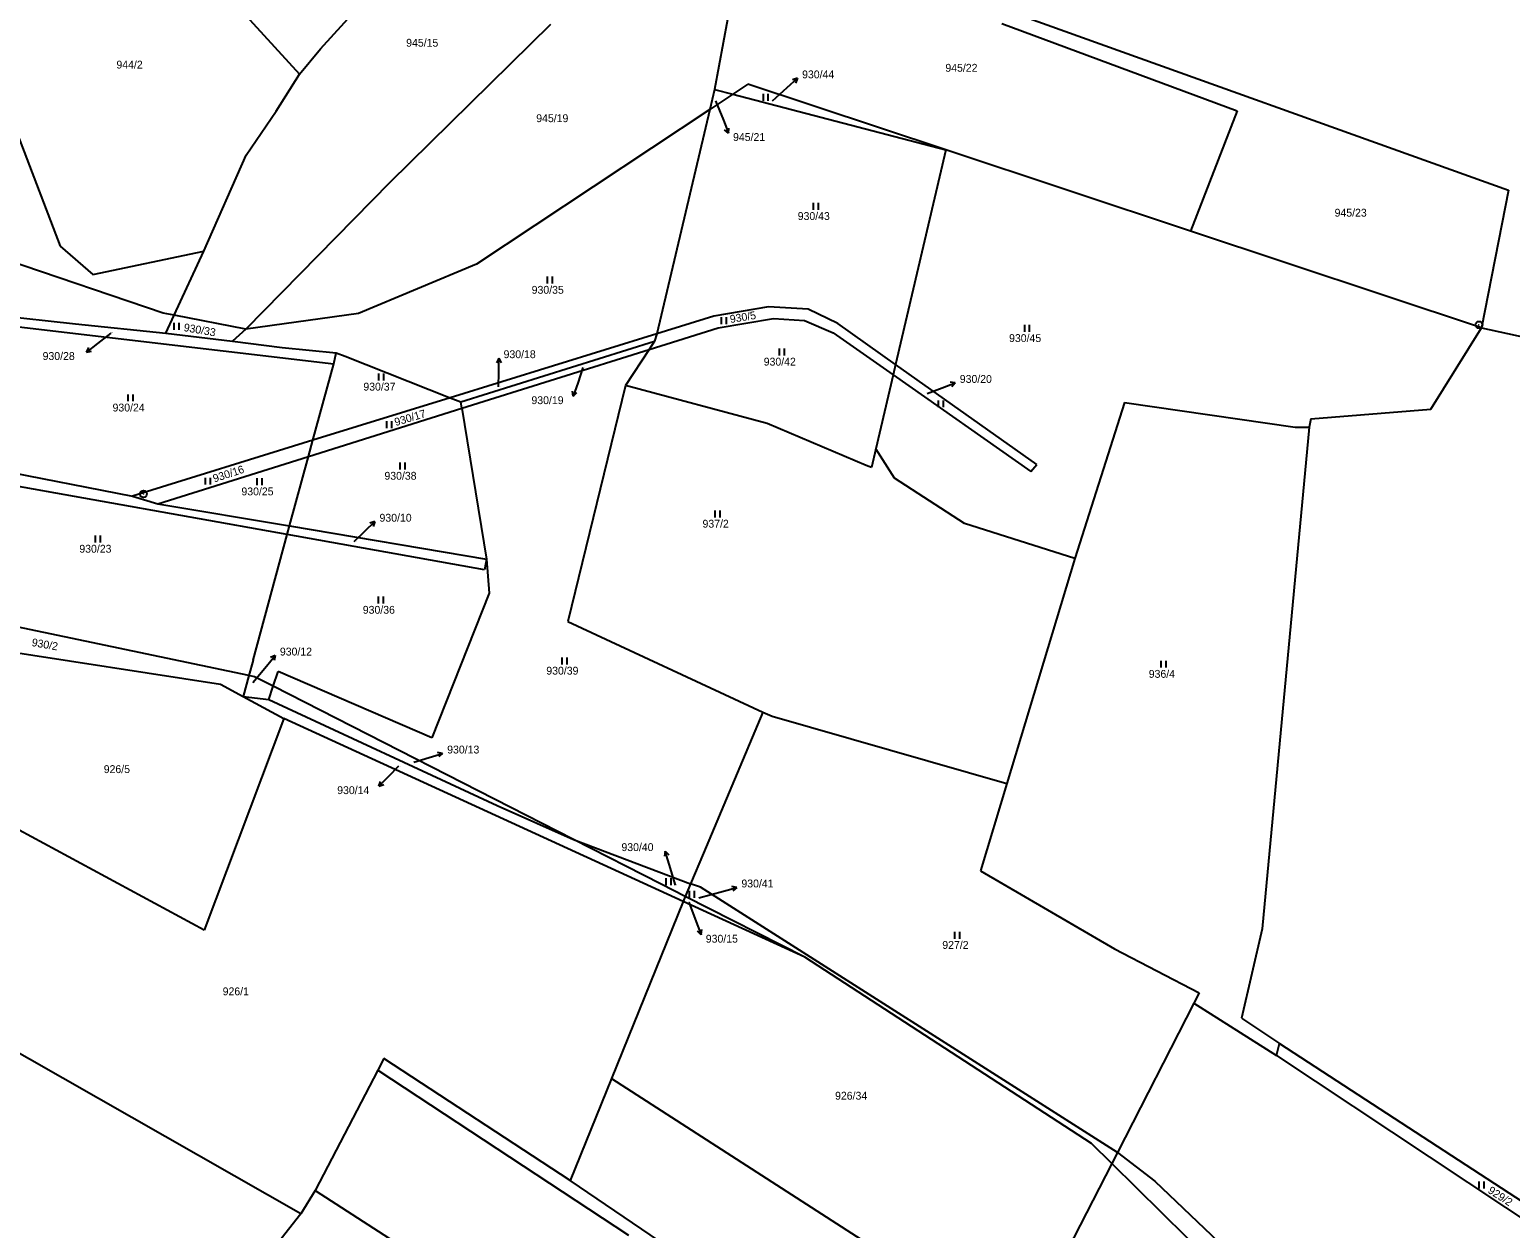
# Model space of a CAD drawing. Extents: x -795483 to -789093, y -1112258 to -1108741.
# Drawn here: x -791119.8 to -790799.2, y -1109356.5 to -1109097.1 of the extents above; entities that cross this region are included whole.
import ezdxf

# ---------------------------------------------------------------- set-up
doc = ezdxf.new("R2010")
doc.units = 0
for name, color, linetype in [('Komunikace', 7, 'Continuous'), ('Vrstva 1', 7, 'Continuous'), ('Vrstva 14', 7, 'Continuous'), ('Vrstva 16', 7, 'Continuous'), ('Vrstva 23', 7, 'Continuous'), ('Vrstva 28', 7, 'Continuous'), ('Vrstva 4', 7, 'Continuous')]:
    doc.layers.add(name, color=color, linetype=linetype)

msp = doc.modelspace()

# ---------------------------------------------------------------- linework, layer by layer
at = {"layer": 'Komunikace'}
for p, q in [((-790958.96, -1109112.48), (-790955.8, -1109109.63)), ((-790971.29, -1109112.48), (-790969.62, -1109116.7)), ((-791102.2, -1109162.8), (-791105.14, -1109165.05)), ((-791000.02, -1109170.2), (-791001.15, -1109173.59)), ((-791018.28, -1109174.36), (-791018.24, -1109171.19)), ((-790925.52, -1109175.85), (-790922.23, -1109174.6)), ((-791049.53, -1109207.9), (-791047.22, -1109205.66)), ((-791071.49, -1109238.41), (-791068.55, -1109234.86)), ((-791039.96, -1109256.52), (-791042.1, -1109258.7)), ((-791036.65, -1109255.6), (-791033.29, -1109254.6)), ((-790979.97, -1109282.27), (-790981.33, -1109277.74)), ((-790977.12, -1109285.9), (-790975.49, -1109290.19)), ((-790974.96, -1109284.97), (-790969.61, -1109283.52))]:
    msp.add_line(p, q, dxfattribs=at)
at = {"layer": 'Vrstva 1'}
for p, q in [((-791109.43, -1109054.19), (-791061.39, -1109106.69)), ((-790964.64, -1109073.15), (-790971.53, -1109110.04)), ((-791056.86, -1109101.24), (-791032.93, -1109074.95)), ((-791135.83, -1109084.94), (-791113.17, -1109143.93)), ((-791007.05, -1109096.01), (-791041.8, -1109130.15)), ((-790909.3, -1109095.73), (-790858.38, -1109114.64)), ((-791061.39, -1109106.69), (-791056.86, -1109101.24)), ((-791066.42, -1109114.74), (-791061.39, -1109106.69)), ((-790964.31, -1109108.91), (-790967.58, -1109111.07)), ((-790921.45, -1109123.13), (-790964.31, -1109108.91)), ((-790971.53, -1109110.04), (-790972.55, -1109114.37)), ((-790967.58, -1109111.07), (-790972.55, -1109114.37)), ((-790971.53, -1109110.04), (-790967.58, -1109111.07)), ((-790967.58, -1109111.07), (-790921.45, -1109123.13)), ((-791072.91, -1109124.25), (-791066.42, -1109114.74)), ((-790972.55, -1109114.37), (-791023.05, -1109147.85)), ((-790972.55, -1109114.37), (-790984.01, -1109162.91)), ((-790858.38, -1109114.64), (-790868.46, -1109140.71)), ((-791082.08, -1109145.05), (-791072.91, -1109124.25)), ((-790921.45, -1109123.13), (-790932.32, -1109169.55)), ((-790868.46, -1109140.71), (-790921.45, -1109123.13)), ((-791041.8, -1109130.15), (-791072.99, -1109161.88)), ((-790805.5, -1109161.6), (-790868.46, -1109140.71)), ((-791113.17, -1109143.93), (-791106.12, -1109150.09)), ((-791106.12, -1109150.09), (-791082.08, -1109145.05)), ((-791088.49, -1109158.88), (-791082.08, -1109145.05)), ((-791090.87, -1109158.42), (-791124.9, -1109146.88)), ((-791023.05, -1109147.85), (-791048.62, -1109158.55)), ((-790959.86, -1109157.08), (-790971.68, -1109159.09)), ((-790951.29, -1109157.58), (-790959.86, -1109157.08)), ((-790944.85, -1109160.69), (-790951.29, -1109157.58)), ((-791133.09, -1109158.2), (-791109.88, -1109160.78)), ((-791133, -1109160.14), (-791053.97, -1109169.43)), ((-791109.88, -1109160.78), (-791090.29, -1109162.76)), ((-791088.49, -1109158.88), (-791090.87, -1109158.42)), ((-791090.29, -1109162.76), (-791088.49, -1109158.88)), ((-791072.99, -1109161.88), (-791088.49, -1109158.88)), ((-791048.62, -1109158.55), (-791072.99, -1109161.88)), ((-790971.68, -1109159.09), (-790984.01, -1109162.91)), ((-790970.76, -1109161.6), (-790958.73, -1109159.64)), ((-790958.73, -1109159.64), (-790952.05, -1109160.07)), ((-790952.05, -1109160.07), (-790945.81, -1109162.71)), ((-790932.32, -1109169.55), (-790944.85, -1109160.69)), ((-791090.29, -1109162.76), (-791075.9, -1109164.54)), ((-791072.99, -1109161.88), (-791075.9, -1109164.54)), ((-790984.01, -1109162.91), (-791028.8, -1109176.77)), ((-790985.66, -1109166.28), (-790970.76, -1109161.6)), ((-790984.01, -1109162.91), (-790984.51, -1109164.53)), ((-790945.81, -1109162.71), (-790932.85, -1109171.8)), ((-790816.45, -1109179.26), (-790805.5, -1109161.6)), ((-791075.9, -1109164.54), (-791065.15, -1109165.87)), ((-791065.15, -1109165.87), (-791053.41, -1109167.02)), ((-791053.97, -1109169.43), (-791053.41, -1109167.02)), ((-791053.41, -1109167.02), (-791051.53, -1109167.76)), ((-791026.44, -1109177.66), (-790984.51, -1109164.53)), ((-791026.22, -1109179.03), (-790985.66, -1109166.28)), ((-790985.66, -1109166.28), (-790990.78, -1109174.13)), ((-790984.51, -1109164.53), (-790985.66, -1109166.28)), ((-791058.47, -1109185.95), (-791053.97, -1109169.43)), ((-791051.53, -1109167.76), (-791028.8, -1109176.77)), ((-790932.32, -1109169.55), (-790932.85, -1109171.8)), ((-790901.74, -1109191.18), (-790932.32, -1109169.55)), ((-790932.85, -1109171.8), (-790936.61, -1109187.84)), ((-790932.85, -1109171.8), (-790903.03, -1109192.73)), ((-791028.8, -1109176.77), (-791058.47, -1109185.95)), ((-791028.8, -1109176.77), (-791026.44, -1109177.66)), ((-790990.78, -1109174.13), (-791003.28, -1109225.22)), ((-790960.13, -1109182.3), (-790990.78, -1109174.13)), ((-791059.43, -1109189.47), (-791026.22, -1109179.03)), ((-791026.22, -1109179.03), (-791026.44, -1109177.66)), ((-791026.22, -1109179.03), (-791020.92, -1109211.66)), ((-790882.79, -1109177.8), (-790893.53, -1109211.53)), ((-790882.79, -1109177.8), (-790845.82, -1109183.12)), ((-790842.41, -1109181.33), (-790816.45, -1109179.26)), ((-790938.69, -1109191.39), (-790960.13, -1109182.3)), ((-790842.77, -1109183.12), (-790852.99, -1109291.69)), ((-790845.82, -1109183.12), (-790842.77, -1109183.12)), ((-790842.41, -1109181.33), (-790842.77, -1109183.12)), ((-791058.47, -1109185.95), (-791097.53, -1109198.03)), ((-791059.43, -1109189.47), (-791058.47, -1109185.95)), ((-791092.03, -1109199.72), (-791059.43, -1109189.47)), ((-791063.53, -1109204.51), (-791059.43, -1109189.47)), ((-790936.61, -1109187.84), (-790937.55, -1109191.87)), ((-790932.59, -1109194.17), (-790936.61, -1109187.84)), ((-791133.05, -1109191.1), (-791097.53, -1109198.03)), ((-790937.55, -1109191.87), (-790938.69, -1109191.39)), ((-790903.03, -1109192.73), (-790901.74, -1109191.18)), ((-791064.03, -1109206.36), (-791134.28, -1109193.8)), ((-790917.39, -1109203.97), (-790932.59, -1109194.17)), ((-791097.53, -1109198.03), (-791092.03, -1109199.72)), ((-791092.03, -1109199.72), (-791063.53, -1109204.51)), ((-791064.03, -1109206.36), (-791063.53, -1109204.51)), ((-791063.53, -1109204.51), (-791020.92, -1109211.66)), ((-790893.53, -1109211.53), (-790917.39, -1109203.97)), ((-791071.44, -1109233.56), (-791064.03, -1109206.36)), ((-791021.36, -1109213.99), (-791064.03, -1109206.36)), ((-791020.92, -1109211.66), (-791021.36, -1109213.99)), ((-791020.92, -1109211.66), (-791020.3, -1109219.08)), ((-790893.53, -1109211.53), (-790908.23, -1109260.24)), ((-791020.3, -1109219.08), (-791032.7, -1109250.39)), ((-791072.35, -1109236.87), (-791133.23, -1109224.15)), ((-791003.28, -1109225.22), (-790961.07, -1109244.79)), ((-791131.05, -1109230.63), (-791078.49, -1109238.73)), ((-791071.44, -1109233.56), (-791072.35, -1109236.87)), ((-791072.35, -1109236.87), (-791073.59, -1109241.39)), ((-791071.12, -1109237.13), (-791072.35, -1109236.87)), ((-791067.07, -1109239.19), (-791071.12, -1109237.13)), ((-791067.07, -1109239.19), (-791066.01, -1109236.01)), ((-791032.7, -1109250.39), (-791066.01, -1109236.01)), ((-791078.49, -1109238.73), (-791073.59, -1109241.39)), ((-791073.59, -1109241.39), (-791064.79, -1109246.15)), ((-791073.59, -1109241.39), (-791068.04, -1109242.08)), ((-791068.04, -1109242.08), (-791067.07, -1109239.19)), ((-791002.05, -1109272.34), (-791067.07, -1109239.19)), ((-791068.04, -1109242.08), (-791018.58, -1109265)), ((-791064.79, -1109246.15), (-791082.04, -1109292.01)), ((-790978.31, -1109285.79), (-791064.79, -1109246.15)), ((-790961.07, -1109244.79), (-790973.93, -1109275.34)), ((-790961.07, -1109244.79), (-790959.08, -1109245.71)), ((-790959.08, -1109245.71), (-790908.23, -1109260.24)), ((-790908.23, -1109260.24), (-790913.94, -1109279.15)), ((-791018.58, -1109265), (-791002.05, -1109272.34)), ((-791082.04, -1109292.01), (-791124.77, -1109268.92)), ((-790983.06, -1109282.02), (-791002.05, -1109272.34)), ((-791002.05, -1109272.34), (-790976.72, -1109281.97)), ((-790973.93, -1109275.34), (-790976.72, -1109281.97)), ((-790913.94, -1109279.15), (-790884.9, -1109296.05)), ((-790977.86, -1109284.67), (-790983.06, -1109282.02)), ((-790976.72, -1109281.97), (-790977.86, -1109284.67)), ((-790974.6, -1109282.69), (-790976.72, -1109281.97)), ((-790884.3, -1109340.09), (-790974.6, -1109282.69)), ((-790978.31, -1109285.79), (-790993.82, -1109324.06)), ((-790977.86, -1109284.67), (-790978.31, -1109285.79)), ((-790952.01, -1109297.85), (-790978.31, -1109285.79)), ((-790952.01, -1109297.85), (-790977.86, -1109284.67)), ((-790852.99, -1109291.69), (-790857.47, -1109311.04)), ((-790889.95, -1109338.13), (-790952.01, -1109297.85)), ((-790884.9, -1109296.05), (-790866.6, -1109305.54)), ((-791061.06, -1109353.41), (-791139.62, -1109308.68)), ((-790867.76, -1109307.81), (-790884.3, -1109340.09)), ((-790866.6, -1109305.54), (-790867.76, -1109307.81)), ((-790867.76, -1109307.81), (-790849.85, -1109319.09)), ((-790857.47, -1109311.04), (-790849.21, -1109316.52)), ((-790849.85, -1109319.09), (-790849.21, -1109316.52)), ((-790849.21, -1109316.52), (-790749.55, -1109381.48)), ((-791043.12, -1109319.78), (-791044.44, -1109322.32)), ((-791002.79, -1109346.19), (-791043.12, -1109319.78)), ((-790849.85, -1109319.09), (-790751.39, -1109384.57)), ((-791044.44, -1109322.32), (-791057.97, -1109348.37)), ((-791044.44, -1109322.32), (-790990.16, -1109357.97)), ((-790993.82, -1109324.06), (-791002.79, -1109346.19)), ((-790993.82, -1109324.06), (-790905.36, -1109381.07)), ((-790885.53, -1109342.48), (-790889.95, -1109338.13)), ((-790884.3, -1109340.09), (-790885.53, -1109342.48)), ((-790884.3, -1109340.09), (-790876.22, -1109346.3)), ((-790885.53, -1109342.48), (-790905.36, -1109381.07)), ((-790855.07, -1109372.47), (-790885.53, -1109342.48)), ((-790983.45, -1109359.32), (-791002.79, -1109346.19)), ((-790876.22, -1109346.3), (-790783.37, -1109434.48)), ((-791057.97, -1109348.37), (-791061.06, -1109353.41)), ((-791057.97, -1109348.37), (-790972.23, -1109403.58)), ((-791061.06, -1109353.41), (-791071.8, -1109366.9))]:
    msp.add_line(p, q, dxfattribs=at)
at = {"layer": 'Vrstva 16'}
for p, q in [((-790955.8, -1109109.63), (-790953.57, -1109107.62)), ((-790953.57, -1109107.62), (-790954.65, -1109107.92)), ((-790953.57, -1109107.62), (-790953.98, -1109108.66)), ((-790969.62, -1109116.7), (-790968.52, -1109119.49)), ((-790968.52, -1109119.49), (-790969.35, -1109118.74)), ((-790968.52, -1109119.49), (-790968.42, -1109118.38)), ((-791105.14, -1109165.05), (-791107.52, -1109166.88)), ((-791107.52, -1109166.88), (-791107.03, -1109165.87)), ((-791107.52, -1109166.88), (-791106.42, -1109166.66)), ((-791018.2, -1109168.19), (-791018.71, -1109169.18)), ((-791018.24, -1109171.19), (-791018.2, -1109168.19)), ((-791018.2, -1109168.19), (-791017.71, -1109169.2)), ((-791001.15, -1109173.59), (-791002.1, -1109176.44)), ((-790922.23, -1109174.6), (-790919.43, -1109173.54)), ((-790919.43, -1109173.54), (-790920.54, -1109173.42)), ((-790919.43, -1109173.54), (-790920.18, -1109174.36)), ((-791002.1, -1109176.44), (-791002.26, -1109175.33)), ((-791002.1, -1109176.44), (-791001.31, -1109175.65)), ((-791047.22, -1109205.66), (-791045.06, -1109203.57)), ((-791045.06, -1109203.57), (-791046.13, -1109203.91)), ((-791045.06, -1109203.57), (-791045.43, -1109204.63)), ((-791068.55, -1109234.86), (-791066.63, -1109232.55)), ((-791066.63, -1109232.55), (-791067.66, -1109233)), ((-791066.63, -1109232.55), (-791066.89, -1109233.64)), ((-791033.29, -1109254.6), (-791030.41, -1109253.75)), ((-791030.41, -1109253.75), (-791031.51, -1109253.55)), ((-791030.41, -1109253.75), (-791031.23, -1109254.51)), ((-791042.1, -1109258.7), (-791044.2, -1109260.84)), ((-791044.2, -1109260.84), (-791043.86, -1109259.78)), ((-791044.2, -1109260.84), (-791043.14, -1109260.48)), ((-790982.2, -1109274.87), (-790982.39, -1109275.97)), ((-790981.33, -1109277.74), (-790982.2, -1109274.87)), ((-790982.2, -1109274.87), (-790981.43, -1109275.68)), ((-790969.61, -1109283.52), (-790966.71, -1109282.74)), ((-790966.71, -1109282.74), (-790967.81, -1109282.52)), ((-790966.71, -1109282.74), (-790967.55, -1109283.48)), ((-790975.49, -1109290.19), (-790974.42, -1109292.99)), ((-790974.42, -1109292.99), (-790975.24, -1109292.24)), ((-790974.42, -1109292.99), (-790974.31, -1109291.88))]:
    msp.add_line(p, q, dxfattribs=at)
at = {"layer": 'Vrstva 23'}
for p, q in [((-790960.96, -1109112.48), (-790960.96, -1109110.98)), ((-790959.96, -1109110.98), (-790959.96, -1109112.48)), ((-790950.11, -1109136.08), (-790950.11, -1109134.58)), ((-790949.11, -1109134.58), (-790949.11, -1109136.08)), ((-791007.67, -1109152.05), (-791007.67, -1109150.55)), ((-791006.67, -1109150.55), (-791006.67, -1109152.05)), ((-791088.53, -1109162.06), (-791088.53, -1109160.56)), ((-791087.53, -1109160.56), (-791087.53, -1109162.06)), ((-790970.04, -1109160.84), (-790970.04, -1109159.34)), ((-790969.04, -1109159.34), (-790969.04, -1109160.84)), ((-790904.38, -1109162.5), (-790904.38, -1109161)), ((-790903.38, -1109161), (-790903.38, -1109162.5)), ((-790957.48, -1109167.6), (-790957.48, -1109166.1)), ((-790956.48, -1109166.1), (-790956.48, -1109167.6)), ((-791044.18, -1109173.01), (-791044.18, -1109171.51)), ((-791043.18, -1109171.51), (-791043.18, -1109173.01)), ((-791098.46, -1109177.53), (-791098.46, -1109176.03)), ((-791097.46, -1109176.03), (-791097.46, -1109177.53)), ((-790923.01, -1109178.82), (-790923.01, -1109177.32)), ((-790922.01, -1109177.32), (-790922.01, -1109178.82)), ((-791042.48, -1109183.34), (-791042.48, -1109181.84)), ((-791041.48, -1109181.84), (-791041.48, -1109183.34)), ((-791039.56, -1109192.3), (-791039.56, -1109190.8)), ((-791038.56, -1109190.8), (-791038.56, -1109192.3)), ((-791081.74, -1109195.57), (-791081.74, -1109194.07)), ((-791080.74, -1109194.07), (-791080.74, -1109195.57)), ((-791070.52, -1109195.68), (-791070.52, -1109194.18)), ((-791069.52, -1109194.18), (-791069.52, -1109195.68)), ((-790971.4, -1109202.67), (-790971.4, -1109201.17)), ((-790970.4, -1109201.17), (-790970.4, -1109202.67)), ((-791105.57, -1109208.09), (-791105.57, -1109206.59)), ((-791104.57, -1109206.59), (-791104.57, -1109208.09)), ((-791044.27, -1109221.31), (-791044.27, -1109219.81)), ((-791043.27, -1109219.81), (-791043.27, -1109221.31)), ((-791004.54, -1109234.48), (-791004.54, -1109232.98)), ((-791003.54, -1109232.98), (-791003.54, -1109234.48)), ((-790874.82, -1109235.17), (-790874.82, -1109233.67)), ((-790873.82, -1109233.67), (-790873.82, -1109235.17)), ((-790981.97, -1109282.27), (-790981.97, -1109280.77)), ((-790980.97, -1109280.77), (-790980.97, -1109282.27)), ((-790976.96, -1109284.97), (-790976.96, -1109283.47)), ((-790975.96, -1109283.47), (-790975.96, -1109284.97)), ((-790919.5, -1109293.84), (-790919.5, -1109292.34)), ((-790918.5, -1109292.34), (-790918.5, -1109293.84)), ((-790806, -1109347.92), (-790806, -1109346.42)), ((-790805, -1109346.42), (-790805, -1109347.92))]:
    msp.add_line(p, q, dxfattribs=at)
at = {"layer": 'Vrstva 28'}
for centre, radius in [((-790806.04, -1109160.98), 0.75), ((-790806.04, -1109160.98), 0.01), ((-791095.18, -1109197.58), 0.75), ((-791095.18, -1109197.58), 0.01)]:
    msp.add_circle(centre, radius, dxfattribs=at)
at = {"layer": 'Vrstva 4'}
for p, q in [((-790904.33, -1109094.31), (-790799.65, -1109131.83)), ((-790799.65, -1109131.83), (-790805.5, -1109161.6)), ((-790805.5, -1109161.6), (-790783.5, -1109166.45))]:
    msp.add_line(p, q, dxfattribs=at)

# ---------------------------------------------------------------- texts
at = {"layer": 'Vrstva 14'}
for s, height, p in [('945/15', 1.7, (-791038.29, -1109100.78)), ('944/2', 1.7, (-791101.02, -1109105.51)), ('945/22', 1.7, (-790921.55, -1109106.2)), ('945/21', 0.1, (-790971.29, -1109112.48)), ('930/44', 0.1, (-790958.96, -1109112.48)), ('945/19', 1.7, (-791010.13, -1109117.11)), ('930/43', 1.7, (-790953.52, -1109138.28)), ('945/23', 1.7, (-790837.28, -1109137.56)), ('930/35', 1.7, (-791011.12, -1109154.25)), ('930/28', 0.1, (-791102.2, -1109162.8)), ('930/45', 1.7, (-790907.76, -1109164.7)), ('930/19', 0.1, (-791000.02, -1109170.2)), ('930/42', 1.7, (-790960.88, -1109169.8)), ('930/37', 1.7, (-791047.56, -1109175.21)), ('930/18', 0.1, (-791018.28, -1109174.36)), ('930/20', 0.1, (-790925.52, -1109175.85)), ('930/24', 1.7, (-791101.86, -1109179.73)), ('930/38', 1.7, (-791043, -1109194.5)), ('930/25', 1.7, (-791073.96, -1109197.88)), ('937/2', 1.7, (-790974.13, -1109204.87)), ('930/23', 1.7, (-791109.05, -1109210.29)), ('930/10', 0.1, (-791049.53, -1109207.9)), ('930/36', 1.7, (-791047.68, -1109223.51)), ('930/39', 1.7, (-791007.95, -1109236.68)), ('936/4', 1.7, (-790877.52, -1109237.37)), ('930/12', 0.1, (-791071.49, -1109238.41)), ('926/5', 1.7, (-791103.77, -1109257.99)), ('930/14', 0.1, (-791039.96, -1109256.52)), ('930/13', 0.1, (-791036.65, -1109255.6)), ('930/40', 0.1, (-790979.97, -1109282.27)), ('930/15', 0.1, (-790977.12, -1109285.9)), ('930/41', 0.1, (-790974.96, -1109284.97)), ('927/2', 1.7, (-790922.22, -1109296.04)), ('926/1', 1.7, (-791078.02, -1109306.08)), ('926/34', 1.7, (-790945.43, -1109328.67))]:
    msp.add_text(s, height=height, dxfattribs=at).set_placement(p)
for s, rotation, p in [('930/5', 9.3041, (-790968.06, -1109160.6)), ('930/33', 350.1939, (-791086.55, -1109162.31)), ('930/17', 16.7166, (-791040.54, -1109182.9)), ('930/16', 18.185, (-791079.81, -1109195.1)), ('930/2', 350.1261, (-791119.46, -1109230.48)), ('929/2', 327.1024, (-790804.24, -1109348.73))]:
    msp.add_text(s, height=1.7, rotation=rotation, dxfattribs=at).set_placement(p)
at = {"layer": 'Vrstva 16'}
for s, p in [('930/44', (-790952.57, -1109107.62)), ('945/21', (-790967.52, -1109121.19)), ('930/28', (-791117, -1109168.58)), ('930/18', (-791017.2, -1109168.19)), ('930/20', (-790918.43, -1109173.54)), ('930/19', (-791011.17, -1109178.14)), ('930/10', (-791044.06, -1109203.58)), ('930/12', (-791065.63, -1109232.55)), ('930/13', (-791029.41, -1109253.75)), ('930/14', (-791053.22, -1109262.54)), ('930/40', (-790991.69, -1109274.87)), ('930/41', (-790965.71, -1109282.74)), ('930/15', (-790973.42, -1109294.69))]:
    msp.add_text(s, height=1.7, dxfattribs=at).set_placement(p)

doc.saveas('drawing.dxf')
